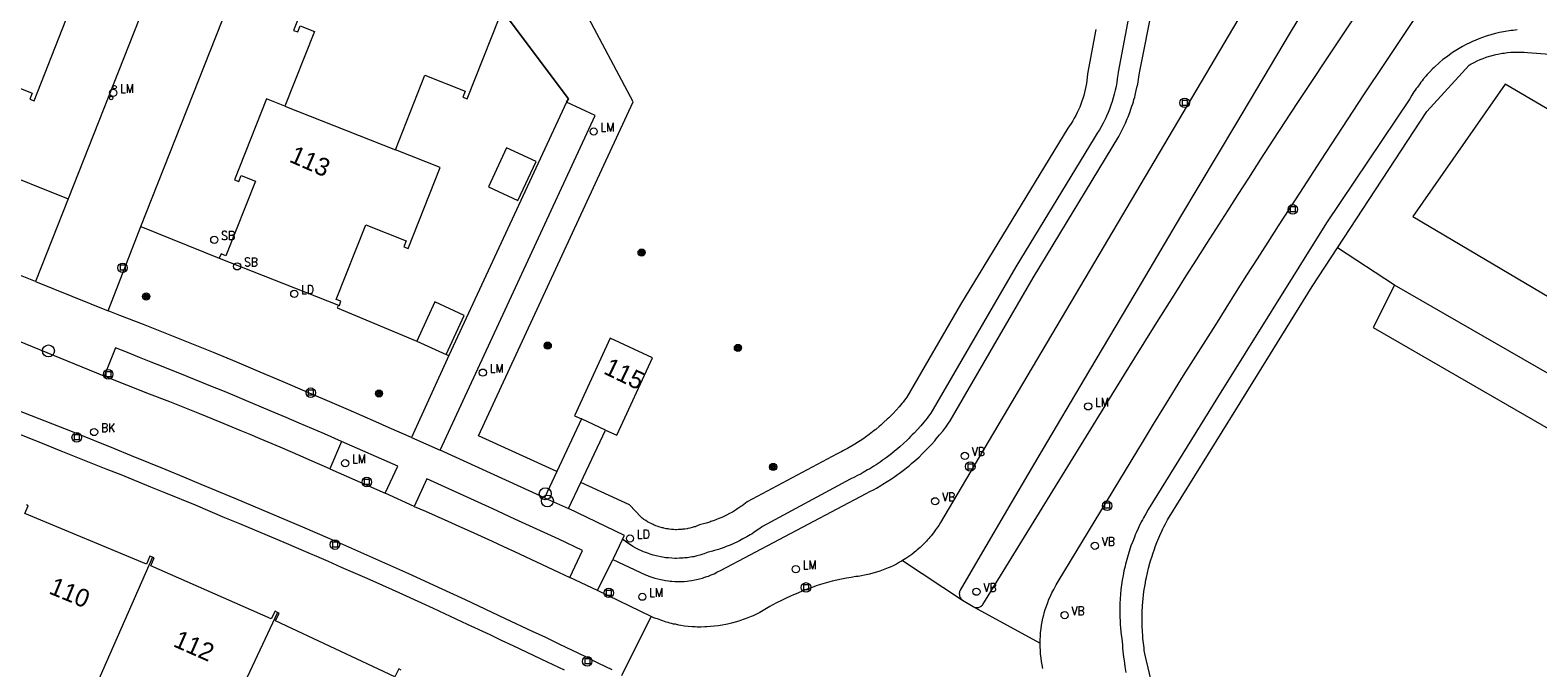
# Model space of a CAD drawing. Header units: metres. Extents: x 138165 to 154469, y 480134 to 494189.
# Tile 678 of 1056: x 146578 to 146683, y 487947 to 487991. Entities that reach past the tile are written whole.
import ezdxf

# ---------------------------------------------------------------- set-up
doc = ezdxf.new("R2010")
doc.units = ezdxf.units.M
doc.header["$LTSCALE"] = 0.001
doc.header["$MEASUREMENT"] = 0
for name, color, linetype, lineweight in [('Level 5', 7, 'Continuous', 0), ('TOP-L-terrein schutting raster hek leuning', 7, 'Continuous', 0), ('TOP-L-topo objecten punt', 7, 'Continuous', 0), ('TOP-L-topo objecten vlak', 7, 'Continuous', 0), ('TOP-T-topo huisnummering naamgeving', 7, 'Continuous', 0)]:
    doc.layers.add(name, color=color, linetype=linetype, lineweight=lineweight)
doc.styles.add('Style-INTL_ISO', font='INTL_ISO.shx')
doc.styles.add('Style-STANDARD', font='STANDARD.shx')

# ---------------------------------------------------------------- blocks, each defined once
blk = doc.blocks.new('24')
at = {"layer": 'TOP-L-topo objecten punt', "color": 7, "linetype": 'Continuous', "lineweight": 0}
for radius in [0.025, 0.0182, 0.0115, 0.005]:
    blk.add_circle((0, 0), radius, dxfattribs=at)
blk = doc.blocks.new('39')
at = {"layer": 'TOP-L-topo objecten punt', "color": 7, "linetype": 'Continuous', "lineweight": 0}
for p, q in [((0.0175, 0.0175), (-0.0175, 0.0175)), ((-0.0175, 0.0175), (-0.0175, -0.0175)), ((0.0175, 0.0175), (0.0175, -0.0175)), ((0.0175, -0.0175), (-0.0175, -0.0175))]:
    blk.add_line(p, q, dxfattribs=at)
blk.add_circle((0, 0), 0.0332, dxfattribs=at)
blk = doc.blocks.new('*U13')
at = {"layer": 'Level 5', "color": 7, "linetype": 'Continuous', "lineweight": 0}
blk.add_circle((0, 0), 0.0415, dxfattribs=at)
blk = doc.blocks.new('150')
at = {"layer": 'Level 5', "color": 7, "linetype": 'Continuous', "lineweight": 0}
blk.add_blockref('*U13', (0, 0), dxfattribs=at)
blk = doc.blocks.new('121')
at = {"layer": 'TOP-L-topo objecten punt', "color": 7, "linetype": 'Continuous', "lineweight": 0}
blk.add_circle((0, 0), 0.025, dxfattribs=at)
at = {"layer": 'TOP-L-topo objecten punt', "color": 7, "linetype": 'Continuous', "lineweight": 0, "style": 'Style-STANDARD'}
blk.add_text('LD', height=0.06, dxfattribs=at).set_placement((0.0483, 0))
blk = doc.blocks.new('72')
at = {"layer": 'TOP-L-topo objecten punt', "color": 7, "linetype": 'Continuous', "lineweight": 0}
blk.add_circle((0, 0), 0.025, dxfattribs=at)
at = {"layer": 'TOP-L-topo objecten punt', "color": 7, "linetype": 'Continuous', "lineweight": 0, "style": 'Style-STANDARD'}
blk.add_text('BK', height=0.06, dxfattribs=at).set_placement((0.0483, 0))
blk = doc.blocks.new('16')
at = {"layer": 'TOP-L-topo objecten punt', "color": 7, "linetype": 'Continuous', "lineweight": 0}
blk.add_circle((0, 0), 0.025, dxfattribs=at)
at = {"layer": 'TOP-L-topo objecten punt', "color": 7, "linetype": 'Continuous', "lineweight": 0, "style": 'Style-STANDARD'}
blk.add_text('LM', height=0.06, dxfattribs=at).set_placement((0.0483, 0))
blk = doc.blocks.new('10')
at = {"layer": 'TOP-L-topo objecten punt', "linetype": 'Continuous', "lineweight": 0}
blk.add_circle((0, 0), 0.0125, dxfattribs=at)
blk = doc.blocks.new('14')
at = {"layer": 'TOP-L-topo objecten punt', "color": 7, "linetype": 'Continuous', "lineweight": 0}
blk.add_circle((0, 0), 0.025, dxfattribs=at)
at = {"layer": 'TOP-L-topo objecten punt', "color": 7, "linetype": 'Continuous', "lineweight": 0, "style": 'Style-STANDARD'}
blk.add_text('VB', height=0.06, dxfattribs=at).set_placement((0.0483, 0))
blk = doc.blocks.new('175')
at = {"layer": 'TOP-L-topo objecten punt', "color": 7, "linetype": 'Continuous', "lineweight": 0}
blk.add_circle((0, 0), 0.025, dxfattribs=at)
at = {"layer": 'TOP-L-topo objecten punt', "color": 7, "linetype": 'Continuous', "lineweight": 0, "style": 'Style-STANDARD'}
blk.add_text('SB', height=0.06, dxfattribs=at).set_placement((0.0483, 0))

msp = doc.modelspace()

# ---------------------------------------------------------------- linework, layer by layer
at = {"layer": 'TOP-L-terrein schutting raster hek leuning', "flags": 128}
msp.add_lwpolyline([(146598.7, 488009.39), (146598.98, 488009.28), (146615.97, 487986.63), (146615.85, 487986.38)], dxfattribs=at)
at = {"layer": 'TOP-L-topo objecten vlak', "flags": 128}
for points in [[(146615.16, 487960.66), (146609.7, 487963.14), (146620.49, 487986.42), (146603.96, 488017.52), (146595.1, 488020.85), (146584.66, 488031.15), (146573.35, 488039.35)], [(146594.86, 488014.44), (146581.14, 487979.65)], [(146586.2, 487977.73), (146598.7, 488009.39)], [(146615.85, 487986.38), (146615.97, 487986.63), (146598.98, 488009.28), (146598.7, 488009.39)], [(146603.92, 487983.07), (146605.97, 487988.27), (146608.79, 487987.16), (146608.62, 487986.73), (146608.92, 487986.62), (146611.15, 487992.25), (146606.11, 487994.24), (146607.21, 487997.03), (146607.52, 487996.92), (146607.63, 487997.21), (146601.2, 487999.75), (146601.08, 487999.46), (146601.39, 487999.33), (146600.29, 487996.54), (146599.06, 487997.03), (146596.83, 487991.39), (146597.13, 487991.28), (146597.3, 487991.7), (146598.29, 487991.31), (146596.23, 487986.1)], [(146670.09, 487997.62), (146666.25, 487991.23), (146662.42, 487984.83), (146658.6, 487978.43), (146655.87, 487973.79), (146652.27, 487967.71), (146648.67, 487961.63), (146646.87, 487958.59), (146644.48, 487954.5), (146643.25, 487952.4), (146643.23, 487952.36), (146643.21, 487952.3), (146643.2, 487952.23), (146643.19, 487952.17), (146643.19, 487952.14), (146643.2, 487952.1), (146643.21, 487952.04), (146643.22, 487951.97), (146643.24, 487951.94), (146643.27, 487951.88), (146643.28, 487951.85), (146643.32, 487951.8), (146643.35, 487951.77), (146643.37, 487951.75), (146643.42, 487951.71)], [(146644.19, 487951.24), (146644.22, 487951.22), (146644.25, 487951.21), (146644.31, 487951.19), (146644.37, 487951.18), (146644.4, 487951.18), (146644.43, 487951.18), (146644.5, 487951.19), (146644.56, 487951.2), (146644.59, 487951.21), (146644.65, 487951.24), (146644.67, 487951.25), (146644.73, 487951.29), (146644.75, 487951.31), (146644.77, 487951.33), (146644.8, 487951.35), (146644.83, 487951.4), (146653.28, 487965.13), (146654.7, 487967.42), (146655.41, 487968.57), (146656.84, 487970.85), (146657.55, 487971.99), (146658.27, 487973.14), (146658.99, 487974.28), (146659.71, 487975.41), (146660.44, 487976.55), (146661.89, 487978.83), (146662.62, 487979.96), (146663.35, 487981.09), (146664.2, 487982.41), (146665.06, 487983.73), (146666.78, 487986.36), (146672.72, 487995.32)], [(146655.39, 487994.51), (146654.25, 487988.48), (146654.23, 487988.29), (146654.2, 487988.02), (146654.16, 487987.75), (146654.11, 487987.48), (146654.06, 487987.22), (146653.99, 487986.95), (146653.92, 487986.69), (146653.84, 487986.43), (146653.76, 487986.17), (146653.66, 487985.91), (146653.56, 487985.66), (146653.45, 487985.41), (146653.4, 487985.29), (146653.34, 487985.16), (146653.21, 487984.92), (146653.08, 487984.68), (146652.95, 487984.45), (146652.8, 487984.22), (146652.65, 487983.99), (146652.58, 487983.88), (146647.14, 487974.93), (146641.22, 487964.73), (146641.06, 487964.52), (146640.95, 487964.38), (146640.84, 487964.25), (146640.73, 487964.11), (146640.51, 487963.85), (146640.28, 487963.59), (146640.05, 487963.34), (146639.92, 487963.21), (146639.8, 487963.09), (146639.68, 487962.97), (146639.56, 487962.85), (146639.3, 487962.61), (146639.05, 487962.38), (146638.92, 487962.27), (146638.65, 487962.05), (146638.52, 487961.94), (146638.38, 487961.83), (146638.11, 487961.62), (146637.83, 487961.42), (146637.68, 487961.32), (146637.4, 487961.13), (146637.25, 487961.04), (146636.96, 487960.85), (146636.81, 487960.77), (146636.51, 487960.59), (146636.36, 487960.51), (146636.05, 487960.35), (146635.9, 487960.27), (146635.59, 487960.12), (146629.49, 487956.84), (146629.23, 487956.65), (146629.12, 487956.57), (146628.88, 487956.41), (146628.76, 487956.33), (146628.63, 487956.26), (146628.39, 487956.11), (146628.13, 487955.97), (146627.88, 487955.84), (146627.75, 487955.77), (146627.49, 487955.65), (146627.23, 487955.54), (146626.96, 487955.43), (146626.82, 487955.38), (146626.55, 487955.28), (146626.42, 487955.24), (146626.14, 487955.15), (146626, 487955.11), (146625.72, 487955.04), (146625.64, 487955.01), (146625.43, 487954.93), (146625.33, 487954.9), (146625.12, 487954.83), (146624.91, 487954.78), (146624.7, 487954.73), (146624.59, 487954.71), (146624.37, 487954.68), (146624.26, 487954.66), (146624.15, 487954.65), (146624.05, 487954.64), (146623.94, 487954.63), (146623.83, 487954.62), (146623.72, 487954.62), (146623.5, 487954.61), (146623.39, 487954.61), (146623.17, 487954.62), (146622.95, 487954.64), (146622.73, 487954.66), (146622.63, 487954.68), (146622.41, 487954.72), (146622.2, 487954.76), (146622.09, 487954.78), (146621.98, 487954.81), (146621.88, 487954.84), (146621.67, 487954.9), (146621.56, 487954.94), (146621.36, 487955.01), (146621.26, 487955.05), (146621.16, 487955.09), (146621.06, 487955.14), (146620.86, 487955.23), (146620.66, 487955.33), (146620.47, 487955.44), (146620.29, 487955.56), (146620.1, 487955.68), (146620.01, 487955.74), (146619.93, 487955.8), (146619.84, 487955.87), (146619.75, 487955.94)], [(146619.06, 487954.54), (146621.34, 487953.47), (146621.48, 487953.41), (146621.58, 487953.37), (146621.79, 487953.3), (146621.99, 487953.23), (146622.2, 487953.18), (146622.42, 487953.13), (146622.63, 487953.09), (146622.73, 487953.07), (146622.95, 487953.04), (146623.06, 487953.03), (146623.17, 487953.02), (146623.38, 487953.01), (146623.49, 487953), (146623.6, 487953), (146623.82, 487953), (146624.03, 487953.01), (146624.25, 487953.03), (146624.36, 487953.04), (146624.57, 487953.07), (146624.78, 487953.11), (146625, 487953.16), (146625.1, 487953.18), (146625.31, 487953.24), (146625.41, 487953.27), (146625.62, 487953.34), (146625.72, 487953.38), (146625.82, 487953.42), (146625.92, 487953.46), (146626.12, 487953.54), (146626.32, 487953.64), (146626.41, 487953.69), (146626.51, 487953.74), (146626.6, 487953.8), (146636.71, 487959.13), (146636.96, 487959.26), (146637.27, 487959.42), (146637.43, 487959.51), (146637.73, 487959.68), (146637.88, 487959.77), (146638.18, 487959.96), (146638.47, 487960.15), (146638.61, 487960.25), (146638.9, 487960.45), (146639.04, 487960.55), (146639.32, 487960.76), (146639.6, 487960.98), (146639.73, 487961.09), (146639.86, 487961.21), (146640.13, 487961.43), (146640.39, 487961.67), (146640.64, 487961.91), (146640.76, 487962.04), (146641.01, 487962.29), (146641.13, 487962.41), (146641.25, 487962.54), (146641.48, 487962.8), (146641.59, 487962.94), (146641.82, 487963.21), (146642.04, 487963.48), (146642.25, 487963.76), (146642.45, 487964.04), (146642.55, 487964.19), (146648.35, 487974.15), (146654.31, 487984), (146654.5, 487984.36), (146654.64, 487984.64), (146654.7, 487984.79), (146654.77, 487984.93), (146654.89, 487985.22), (146654.95, 487985.37), (146655.07, 487985.67), (146655.17, 487985.97), (146655.22, 487986.12), (146655.27, 487986.27), (146655.32, 487986.42), (146655.36, 487986.57), (146655.41, 487986.73), (146655.45, 487986.88), (146655.52, 487987.19), (146655.59, 487987.5), (146655.62, 487987.65), (146655.65, 487987.81), (146655.7, 487988.12), (146655.74, 487988.44), (146656.71, 487993.32)], [(146663.27, 487993.26), (146650.96, 487972.45), (146644.24, 487961.09), (146641.89, 487957.11), (146641.76, 487956.9), (146641.68, 487956.79), (146641.54, 487956.59), (146641.39, 487956.39), (146641.23, 487956.19), (146641.15, 487956.09), (146641.07, 487956), (146640.99, 487955.9), (146640.9, 487955.81), (146640.82, 487955.72), (146640.73, 487955.63), (146640.64, 487955.54), (146640.46, 487955.37), (146640.27, 487955.2), (146640.17, 487955.12), (146640.08, 487955.04), (146639.88, 487954.89), (146639.67, 487954.74), (146639.47, 487954.6), (146639.36, 487954.53), (146639.25, 487954.47)], [(146648.83, 487948.7), (146648.83, 487948.82), (146648.83, 487948.95), (146648.84, 487949.2), (146648.85, 487949.33), (146648.86, 487949.45), (146648.89, 487949.7), (146648.92, 487949.95), (146648.97, 487950.2), (146649.02, 487950.45), (146649.08, 487950.69), (146649.11, 487950.81), (146649.18, 487951.05), (146649.26, 487951.29), (146649.35, 487951.53), (146649.44, 487951.76), (146649.54, 487951.99), (146649.65, 487952.22), (146649.77, 487952.45), (146649.89, 487952.67), (146649.95, 487952.77), (146650.09, 487953), (146656.02, 487962.81), (146656.73, 487963.96), (146657.45, 487965.12), (146658.82, 487967.34), (146661.05, 487970.89), (146661.78, 487972.04), (146662.51, 487973.19), (146663.23, 487974.34), (146663.96, 487975.48), (146664.7, 487976.63), (146665.43, 487977.77), (146666.17, 487978.92), (146666.91, 487980.06), (146668.39, 487982.34), (146669.13, 487983.48), (146670.62, 487985.76), (146671.37, 487986.9), (146672.87, 487989.16), (146673.61, 487990.27), (146675.67, 487993.34)], [(146575.79, 487981.78), (146575.92, 487982.07), (146575.58, 487982.2), (146577.64, 487987.41), (146578.63, 487987.02), (146578.46, 487986.59), (146578.76, 487986.47), (146580.98, 487992.11), (146579.7, 487992.62)], [(146652.71, 487991.45), (146652.13, 487988.37), (146652.11, 487988.11), (146652.08, 487987.9), (146652.05, 487987.69), (146652.01, 487987.48), (146651.97, 487987.27), (146651.92, 487987.06), (146651.86, 487986.85), (146651.8, 487986.65), (146651.73, 487986.45), (146651.66, 487986.24), (146651.58, 487986.05), (146651.49, 487985.85), (146651.45, 487985.76), (146651.41, 487985.66), (146651.31, 487985.47), (146651.2, 487985.28), (146651.1, 487985.09), (146650.98, 487984.91), (146650.86, 487984.73), (146650.76, 487984.58), (146643.29, 487972.29), (146639.55, 487965.84), (146639.47, 487965.74), (146639.38, 487965.62), (146639.29, 487965.5), (146639.2, 487965.4), (146639, 487965.16), (146638.8, 487964.93), (146638.59, 487964.71), (146638.49, 487964.61), (146638.39, 487964.5), (146638.28, 487964.4), (146638.18, 487964.3), (146637.95, 487964.09), (146637.73, 487963.88), (146637.62, 487963.79), (146637.38, 487963.59), (146637.27, 487963.51), (146637.16, 487963.42), (146636.92, 487963.23), (146636.67, 487963.05), (146636.55, 487962.97), (146636.29, 487962.8), (146636.18, 487962.73), (146635.92, 487962.56), (146635.8, 487962.49), (146635.53, 487962.34), (146635.41, 487962.27), (146635.13, 487962.12), (146635.01, 487962.06), (146634.68, 487961.9), (146628.42, 487958.54), (146628.07, 487958.28), (146627.98, 487958.22), (146627.78, 487958.08), (146627.69, 487958.02), (146627.6, 487957.97), (146627.39, 487957.84), (146627.19, 487957.73), (146626.98, 487957.62), (146626.89, 487957.58), (146626.66, 487957.47), (146626.45, 487957.38), (146626.23, 487957.29), (146626.13, 487957.26), (146625.9, 487957.17), (146625.81, 487957.14), (146625.57, 487957.07), (146625.47, 487957.04), (146625.1, 487956.94), (146624.94, 487956.88), (146624.79, 487956.82), (146624.73, 487956.81), (146624.58, 487956.76), (146624.44, 487956.72), (146624.29, 487956.69), (146624.24, 487956.68), (146624.07, 487956.65), (146624.01, 487956.65), (146623.93, 487956.64), (146623.87, 487956.63), (146623.8, 487956.62), (146623.72, 487956.62), (146623.65, 487956.62), (146623.5, 487956.61), (146623.44, 487956.61), (146623.28, 487956.62), (146623.14, 487956.63), (146622.99, 487956.65), (146622.93, 487956.66), (146622.78, 487956.68), (146622.62, 487956.71), (146622.56, 487956.73), (146622.5, 487956.74), (146622.43, 487956.76), (146622.27, 487956.81), (146622.23, 487956.83), (146622.07, 487956.88), (146622.01, 487956.91), (146621.94, 487956.93), (146621.88, 487956.96), (146621.74, 487957.03), (146621.61, 487957.09), (146621.49, 487957.16), (146621.36, 487957.24), (146621.23, 487957.33), (146621.18, 487957.36), (146621.12, 487957.41), (146621.06, 487957.45), (146621.03, 487957.48), (146620.22, 487958.35), (146616.83, 487959.89)], [(146682.05, 487991.42), (146681.77, 487991.39), (146681.64, 487991.37), (146681.5, 487991.36), (146681.23, 487991.31), (146681.09, 487991.29), (146680.82, 487991.23), (146680.55, 487991.17), (146680.29, 487991.1), (146680.15, 487991.06), (146680.02, 487991.02), (146679.89, 487990.98), (146679.63, 487990.89), (146679.37, 487990.79), (146679.12, 487990.69), (146678.99, 487990.64), (146678.74, 487990.52), (146678.49, 487990.4), (146678.25, 487990.27), (146678.01, 487990.13), (146677.89, 487990.06), (146677.78, 487989.99), (146677.66, 487989.91), (146677.55, 487989.84), (146677.43, 487989.76), (146677.21, 487989.6), (146676.99, 487989.43), (146676.88, 487989.35), (146676.67, 487989.17), (146676.57, 487989.08), (146676.36, 487988.9), (146676.26, 487988.8), (146676.16, 487988.7), (146675.97, 487988.51), (146675.78, 487988.31), (146675.69, 487988.2), (146675.51, 487987.99), (146675.43, 487987.88), (146675.34, 487987.78), (146675.26, 487987.67), (146675.1, 487987.44), (146675.02, 487987.33), (146674.94, 487987.22), (146674.86, 487987.1), (146674.72, 487986.87), (146674.58, 487986.63), (146668.78, 487977.99), (146661.17, 487965.81), (146656.36, 487958.01), (146656.19, 487957.72), (146656.03, 487957.44), (146655.95, 487957.29), (146655.87, 487957.15), (146655.73, 487956.85), (146655.65, 487956.7), (146655.52, 487956.4), (146655.45, 487956.25), (146655.39, 487956.1), (146655.27, 487955.79), (146655.15, 487955.48), (146655.1, 487955.33), (146655, 487955.02), (146654.9, 487954.7), (146654.82, 487954.38), (146654.77, 487954.22), (146654.74, 487954.06), (146654.66, 487953.74), (146654.63, 487953.58), (146654.6, 487953.42), (146654.54, 487953.09), (146654.5, 487952.77), (146654.45, 487952.44), (146654.42, 487952.11), (146654.4, 487951.79), (146654.38, 487951.46), (146654.38, 487951.29), (146654.37, 487951.13), (146654.37, 487950.8), (146654.38, 487950.47), (146654.39, 487950.3), (146654.41, 487949.97), (146654.42, 487949.81), (146654.45, 487949.48), (146654.47, 487949.32), (146654.51, 487949.01), (146654.55, 487948.58), (146654.57, 487948.36), (146654.59, 487948.15), (146654.64, 487947.73), (146654.67, 487947.51), (146654.73, 487947.09), (146654.8, 487946.67)], [(146669.53, 487976.24), (146675.75, 487985.73), (146678.71, 487988.97), (146678.84, 487989.05), (146678.95, 487989.1), (146679.05, 487989.16), (146679.26, 487989.26), (146679.47, 487989.35), (146679.69, 487989.44), (146679.9, 487989.52), (146680.12, 487989.59), (146680.24, 487989.62), (146680.46, 487989.68), (146680.57, 487989.71), (146680.69, 487989.73), (146680.92, 487989.78), (146681.03, 487989.8), (146681.14, 487989.81), (146681.37, 487989.84), (146681.61, 487989.86), (146681.72, 487989.87), (146681.95, 487989.88), (146682.07, 487989.88), (146682.3, 487989.88), (146682.53, 487989.86), (146682.76, 487989.84), (146684.62, 487989.7)], [(146674.77, 487978.43), (146761.61, 487927.04), (146767, 487935.75), (146751.05, 487944.39), (146746.99, 487949.03), (146681.22, 487987.64), (146674.77, 487978.43)], [(146596.23, 487986.1), (146594.94, 487986.61), (146592.72, 487980.98), (146593.02, 487980.86), (146593.18, 487981.28), (146594.17, 487980.89), (146592.11, 487975.68), (146591.78, 487975.82), (146591.66, 487975.52)], [(146596.23, 487986.1), (146603.92, 487983.07)], [(146607.04, 487962.16), (146617.83, 487985.46), (146615.85, 487986.38)], [(146615.85, 487986.38), (146607.65, 487968.75)], [(146599.97, 487972.24), (146600.02, 487972.22), (146600.13, 487972.52), (146599.8, 487972.65), (146601.86, 487977.85), (146604.68, 487976.74), (146604.51, 487976.32), (146604.81, 487976.2), (146607.03, 487981.83), (146603.92, 487983.07)], [(146613.72, 487982.26), (146611.67, 487983.21), (146610.41, 487980.49), (146612.45, 487979.54), (146613.72, 487982.26)], [(146578.85, 487973.89), (146577.81, 487974.31), (146575.73, 487975.14), (146574.68, 487975.55), (146572.59, 487976.37), (146571.55, 487976.77), (146569.45, 487977.58), (146567.36, 487978.38), (146566.31, 487978.77), (146564.55, 487979.43), (146563.02, 487979.99), (146561.47, 487980.55), (146559.93, 487981.09), (146559.15, 487981.36), (146558.38, 487981.63), (146557.08, 487982.08)], [(146575.79, 487981.78), (146581.14, 487979.65)], [(146581.14, 487979.65), (146578.85, 487973.89)], [(146583.92, 487971.86), (146586.2, 487977.73)], [(146586.2, 487977.73), (146591.66, 487975.52)], [(146657.74, 487941.08), (146656.14, 487947.86), (146656.08, 487948.2), (146656.06, 487948.37), (146656.02, 487948.71), (146656, 487948.88), (146655.98, 487949.04), (146655.97, 487949.21), (146655.95, 487949.55), (146655.93, 487949.89), (146655.93, 487950.07), (146655.92, 487950.41), (146655.93, 487950.58), (146655.94, 487950.92), (146655.95, 487951.26), (146655.98, 487951.6), (146656, 487951.77), (146656.03, 487952.1), (146656.08, 487952.44), (146656.13, 487952.78), (146656.19, 487953.11), (146656.23, 487953.28), (146656.3, 487953.61), (146656.38, 487953.94), (146656.47, 487954.27), (146656.52, 487954.44), (146656.62, 487954.76), (146656.67, 487954.92), (146656.78, 487955.25), (146656.84, 487955.41), (146656.96, 487955.72), (146657.03, 487955.88), (146657.1, 487956.04), (146657.16, 487956.2), (146657.3, 487956.51), (146657.38, 487956.66), (146657.45, 487956.81), (146657.53, 487956.96), (146657.61, 487957.11), (146657.7, 487957.29), (146662.45, 487964.96), (146667.77, 487973.54), (146669.53, 487976.24)], [(146673.5, 487973.65), (146669.53, 487976.24)], [(146591.66, 487975.52), (146599.97, 487972.24)], [(146578.85, 487973.89), (146583.92, 487971.86)], [(146673.5, 487973.65), (146672.02, 487970.7), (146760.12, 487919.85)], [(146761.86, 487922.81), (146673.5, 487973.65)], [(146599.97, 487972.24), (146599.87, 487972.06), (146605.41, 487969.75)], [(146607.46, 487968.82), (146608.71, 487971.54), (146606.66, 487972.48), (146605.41, 487969.75)], [(146605.04, 487963.03), (146603.5, 487963.71), (146602.55, 487964.13), (146601.6, 487964.55), (146600.65, 487964.96), (146599.69, 487965.38), (146597.78, 487966.2), (146596.11, 487966.91), (146594.5, 487967.59), (146593.69, 487967.93), (146592.88, 487968.27), (146591.26, 487968.94), (146589.63, 487969.6), (146588.82, 487969.93), (146588, 487970.25), (146586.37, 487970.9), (146584.74, 487971.54), (146583.92, 487971.86)], [(146583.63, 487967.31), (146577.11, 487969.97), (146576.23, 487970.31)], [(146618.55, 487963.55), (146619.35, 487963.19), (146621.83, 487968.58), (146618.88, 487969.95), (146616.4, 487964.54), (146616.88, 487964.32)], [(146600.18, 487962.76), (146598.99, 487963.28), (146598.1, 487963.66), (146597.21, 487964.04), (146596.32, 487964.42), (146595.21, 487964.89), (146593.56, 487965.59), (146592.73, 487965.93), (146591.9, 487966.27), (146591.08, 487966.61), (146589.42, 487967.29), (146587.75, 487967.95), (146586.92, 487968.28), (146586.09, 487968.61), (146585.26, 487968.94), (146584.42, 487969.27), (146583.63, 487967.31)], [(146605.41, 487969.75), (146607.46, 487968.82)], [(146607.65, 487968.75), (146605.04, 487963.03)], [(146607.46, 487968.82), (146607.65, 487968.75)], [(146599.35, 487960.84), (146597.97, 487961.45), (146597.28, 487961.75), (146595.89, 487962.35), (146594.5, 487962.94), (146593.8, 487963.23), (146593.11, 487963.52), (146591.71, 487964.1), (146590.31, 487964.67), (146589.61, 487964.95), (146588.91, 487965.23), (146588.21, 487965.51), (146586.8, 487966.06), (146583.63, 487967.31)], [(146619.03, 487946.84), (146618.1, 487947.3), (146617.18, 487947.75), (146616.25, 487948.2), (146615.32, 487948.64), (146614.39, 487949.09), (146613.46, 487949.53), (146611.6, 487950.41), (146609.74, 487951.28), (146608.8, 487951.72), (146606.93, 487952.58), (146605.06, 487953.44), (146603.18, 487954.28), (146601.3, 487955.12), (146600.06, 487955.67), (146597.65, 487956.71), (146595.23, 487957.73), (146592.81, 487958.75), (146590.39, 487959.76), (146589.18, 487960.27), (146587.96, 487960.77), (146585.54, 487961.76), (146584.32, 487962.26), (146581.54, 487963.38), (146575.06, 487965.9)], [(146575.11, 487964.3), (146579.59, 487962.51), (146580.63, 487962.1), (146581.67, 487961.69), (146583.75, 487960.86), (146584.79, 487960.45), (146586.86, 487959.6), (146587.9, 487959.18), (146589.97, 487958.33), (146592.03, 487957.47), (146593.07, 487957.04), (146594.1, 487956.6), (146596.16, 487955.73), (146597.18, 487955.29), (146599.24, 487954.41), (146600.15, 487954.01), (146601.76, 487953.3), (146602.56, 487952.95), (146604.16, 487952.23), (146605.75, 487951.51), (146606.55, 487951.15), (146607.34, 487950.78), (146608.93, 487950.04), (146610.51, 487949.3), (146611.3, 487948.92), (146612.09, 487948.55), (146614.5, 487947.41), (146615.67, 487946.85)], [(146616.88, 487964.32), (146615.16, 487960.66)], [(146618.55, 487963.55), (146616.88, 487964.32)], [(146600.18, 487962.76), (146599.35, 487960.84)], [(146603.22, 487959.16), (146604.09, 487961.03), (146600.18, 487962.76)], [(146605.04, 487963.03), (146607.04, 487962.16)], [(146616.83, 487959.89), (146618.55, 487963.55)], [(146614.31, 487958.84), (146607.04, 487962.16)], [(146599.35, 487960.84), (146603.22, 487959.16)], [(146615.16, 487960.66), (146614.31, 487958.84)], [(146616.06, 487953.29), (146616.96, 487955.17), (146615.3, 487955.94), (146613.77, 487956.64), (146612.24, 487957.35), (146610.71, 487958.06), (146607.64, 487959.46), (146606.11, 487960.16), (146605.23, 487958.23)], [(146615.98, 487958.08), (146616.83, 487959.89)], [(146605.23, 487958.23), (146603.22, 487959.16)], [(146614.31, 487958.84), (146615.98, 487958.08)], [(146587.01, 487954.69), (146586.83, 487954.77), (146586.59, 487954.21), (146578.11, 487957.73), (146578.34, 487958.28), (146578.22, 487958.33)], [(146605.23, 487958.23), (146606.02, 487957.89), (146607.57, 487957.2), (146608.35, 487956.85), (146609.12, 487956.51), (146610.67, 487955.8), (146611.44, 487955.45), (146612.21, 487955.1), (146613.75, 487954.38), (146615.29, 487953.66), (146616.06, 487953.29)], [(146619.75, 487955.94), (146619.88, 487956.2), (146615.98, 487958.08)], [(146619.75, 487955.94), (146619.06, 487954.54)], [(146587.01, 487954.69), (146582.33, 487944.08)], [(146595.71, 487950.85), (146595.54, 487950.93), (146595.28, 487950.39), (146586.88, 487954.09), (146587.12, 487954.64), (146587.01, 487954.69)], [(146617.99, 487952.37), (146619.06, 487954.54)], [(146639.25, 487954.47), (146639.15, 487954.4), (146639.04, 487954.34), (146638.82, 487954.22), (146638.59, 487954.1), (146638.37, 487954), (146638.25, 487953.95), (146638.02, 487953.85), (146637.9, 487953.81), (146637.67, 487953.72), (146637.42, 487953.65), (146637.18, 487953.58), (146636.94, 487953.52), (146636.83, 487953.49), (146636.16, 487953.36), (146635.99, 487953.34), (146635.66, 487953.29), (146635.33, 487953.24), (146635, 487953.17), (146634.67, 487953.1), (146634.35, 487953.03), (146634.02, 487952.94), (146633.86, 487952.89), (146633.54, 487952.8), (146633.23, 487952.69), (146633.07, 487952.64), (146632.6, 487952.46), (146632.21, 487952.31), (146631.83, 487952.15), (146631.64, 487952.07), (146631.45, 487951.98), (146631.08, 487951.81), (146630.71, 487951.63), (146630.52, 487951.54), (146630.16, 487951.35), (146630, 487951.26), (146629.31, 487950.85), (146629.07, 487950.73), (146628.83, 487950.62), (146628.7, 487950.57), (146628.46, 487950.46), (146628.21, 487950.37), (146627.96, 487950.28), (146627.83, 487950.24), (146627.58, 487950.16), (146627.32, 487950.09), (146627.06, 487950.03), (146626.93, 487950.01), (146626.67, 487949.96), (146626.4, 487949.92), (146626.14, 487949.88), (146625.87, 487949.86), (146625.61, 487949.84), (146625.47, 487949.84), (146625.21, 487949.83), (146624.94, 487949.83), (146624.81, 487949.84), (146624.58, 487949.85), (146624.32, 487949.87), (146624.06, 487949.9), (146623.8, 487949.94), (146623.67, 487949.97), (146623.42, 487950.02), (146623.29, 487950.04), (146623.16, 487950.07), (146623.04, 487950.11), (146622.91, 487950.14), (146622.79, 487950.18), (146622.54, 487950.25), (146622.41, 487950.3), (146622.17, 487950.39), (146622.05, 487950.43), (146621.93, 487950.48), (146621.74, 487950.56)], [(146639.25, 487954.47), (146643.42, 487951.71)], [(146617.99, 487952.37), (146616.06, 487953.29)], [(146621.74, 487950.56), (146617.99, 487952.37)], [(146643.42, 487951.71), (146644.16, 487951.25), (146644.19, 487951.24)], [(146644.19, 487951.24), (146648.83, 487948.7)], [(146595.71, 487950.85), (146590.8, 487940.35)], [(146604.33, 487946.82), (146604.16, 487946.91), (146603.89, 487946.37), (146595.57, 487950.26), (146595.83, 487950.8), (146595.71, 487950.85)], [(146619.7, 487946.45), (146621.74, 487950.56)], [(146649.02, 487946.95), (146648.97, 487947.2), (146648.92, 487947.44), (146648.89, 487947.69), (146648.86, 487947.94), (146648.84, 487948.19), (146648.83, 487948.45), (146648.83, 487948.7)]]:
    msp.add_lwpolyline(points, dxfattribs=at)

# ---------------------------------------------------------------- block references
at = {"layer": 'TOP-L-topo objecten punt', "xscale": 10, "yscale": 10, "zscale": 10}
for name, p in [('10', (146584.13, 487986.68)), ('16', (146584.27, 487987.04)), ('10', (146584.37, 487987.43)), ('39', (146658.89, 487986.34)), ('16', (146617.73, 487984.35)), ('39', (146666.42, 487978.92)), ('175', (146591.31, 487976.8)), ('39', (146584.92, 487974.85)), ('175', (146592.9, 487974.95)), ('24', (146621.07, 487975.91)), ('24', (146586.57, 487972.85)), ('121', (146596.88, 487973.04)), ('150', (146579.76, 487969.06)), ('24', (146614.53, 487969.43)), ('24', (146627.78, 487969.27)), ('16', (146610.01, 487967.55)), ('39', (146583.92, 487967.43)), ('39', (146598.03, 487966.15)), ('24', (146602.78, 487966.09)), ('16', (146652.17, 487965.2)), ('72', (146582.94, 487963.41)), ('39', (146581.73, 487963.04)), ('16', (146600.43, 487961.24)), ('14', (146643.58, 487961.75)), ('24', (146630.23, 487960.98)), ('39', (146643.96, 487961.01)), ('39', (146601.93, 487959.93)), ('150', (146614.36, 487959.11)), ('150', (146614.51, 487958.61)), ('14', (146641.51, 487958.59)), ('39', (146653.49, 487958.28)), ('121', (146620.26, 487956)), ('39', (146599.71, 487955.57)), ('14', (146652.64, 487955.49)), ('16', (146631.81, 487953.86)), ('39', (146618.78, 487952.21)), ('16', (146621.12, 487951.94)), ('39', (146632.52, 487952.59)), ('14', (146644.39, 487952.29)), ('14', (146650.53, 487950.66)), ('39', (146617.28, 487947.44))]:
    msp.add_blockref(name, p, dxfattribs=at)

# ---------------------------------------------------------------- texts
at = {"layer": 'TOP-T-topo huisnummering naamgeving', "style": 'Style-INTL_ISO'}
for s, rotation, p in [('113', 336.4, (146596.46, 487982.26)), ('115', 334.4, (146618.35, 487967.51)), ('110', 337.5, (146579.72, 487952.19)), ('112', 336.3, (146588.38, 487948.51))]:
    msp.add_text(s, height=1.25, rotation=rotation, dxfattribs=at).set_placement(p)

doc.saveas('drawing.dxf')
